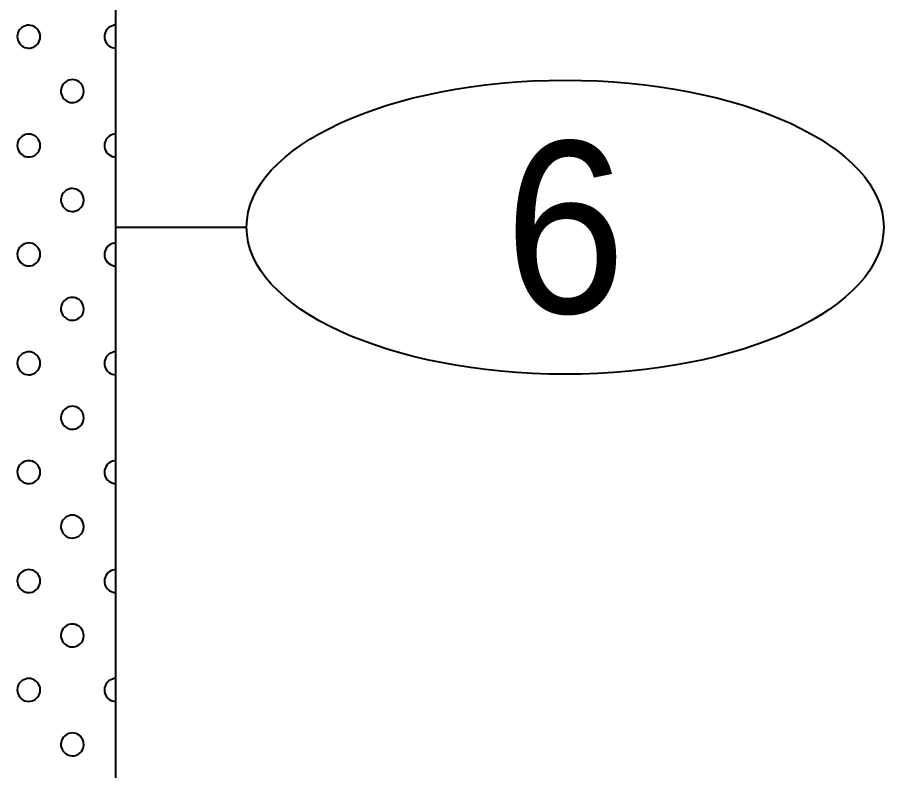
# Model space of a CAD drawing. Extents: x -76 to 974, y -1080 to -735.
# Drawn here: x 94.243 to 98.628, y -775.646 to -771.831 of the extents above; entities that cross this region are included whole.
import ezdxf
from ezdxf.enums import TextEntityAlignment as Align

# ---------------------------------------------------------------- set-up
doc = ezdxf.new("R2010")
doc.units = 0
doc.header["$LTSCALE"] = 0.36
doc.layers.add('27', color=7, linetype='Continuous', lineweight=40)

msp = doc.modelspace()

# ---------------------------------------------------------------- linework, layer by layer
at = {"layer": '27'}
for p, q in [((94.7415, -779.068), (94.7415, -771.7915)), ((94.7415, -772.894), (95.403, -772.894))]:
    msp.add_line(p, q, dxfattribs=at)
for points in [[(94.3585, -771.9293), (94.3578, -771.9203), (94.3557, -771.9115), (94.3522, -771.9031), (94.3475, -771.8954), (94.3417, -771.8885), (94.3348, -771.8826), (94.3271, -771.8778), (94.3188, -771.8743), (94.31, -771.8721), (94.301, -771.8713), (94.292, -771.8719), (94.2831, -771.8739), (94.2747, -771.8773), (94.267, -771.882), (94.26, -771.8877), (94.254, -771.8946), (94.2492, -771.9022), (94.2456, -771.9105), (94.2433, -771.9193), (94.2425, -771.9283), (94.243, -771.9373), (94.245, -771.9462), (94.2483, -771.9546), (94.2528, -771.9624), (94.2586, -771.9694), (94.2653, -771.9754), (94.2729, -771.9804), (94.2812, -771.984), (94.29, -771.9863), (94.299, -771.9873), (94.308, -771.9868), (94.3169, -771.985), (94.3253, -771.9817), (94.3332, -771.9772), (94.3402, -771.9716), (94.3463, -771.9649), (94.3513, -771.9573), (94.355, -771.949), (94.3574, -771.9403), (94.3584, -771.9313)], [(94.7415, -771.9872), (94.7415, -771.8713), (94.733, -771.8719), (94.7241, -771.8739), (94.7157, -771.8773), (94.708, -771.882), (94.701, -771.8877), (94.695, -771.8946), (94.6902, -771.9022), (94.6866, -771.9105), (94.6843, -771.9193), (94.6835, -771.9283), (94.684, -771.9373), (94.686, -771.9462), (94.6893, -771.9546), (94.6938, -771.9624), (94.6996, -771.9694), (94.7063, -771.9754), (94.7139, -771.9804), (94.7222, -771.984), (94.731, -771.9863), (94.74, -771.9873)], [(94.579, -772.2049), (94.5783, -772.1959), (94.5762, -772.1871), (94.5727, -772.1787), (94.568, -772.171), (94.5622, -772.1641), (94.5553, -772.1582), (94.5476, -772.1534), (94.5393, -772.1499), (94.5305, -772.1477), (94.5215, -772.1469), (94.5125, -772.1475), (94.5036, -772.1496), (94.4952, -772.1529), (94.4875, -772.1576), (94.4805, -772.1634), (94.4745, -772.1702), (94.4697, -772.1778), (94.4661, -772.1861), (94.4638, -772.1949), (94.463, -772.2039), (94.4635, -772.2129), (94.4655, -772.2218), (94.4688, -772.2302), (94.4733, -772.238), (94.4791, -772.245), (94.4858, -772.2511), (94.4934, -772.256), (94.5017, -772.2596), (94.5105, -772.262), (94.5195, -772.2629), (94.5285, -772.2624), (94.5374, -772.2606), (94.5458, -772.2574), (94.5537, -772.2528), (94.5607, -772.2472), (94.5668, -772.2405), (94.5718, -772.2329), (94.5755, -772.2247), (94.5779, -772.2159), (94.5789, -772.207)], [(94.3585, -772.4806), (94.3578, -772.4715), (94.3557, -772.4627), (94.3522, -772.4544), (94.3475, -772.4466), (94.3417, -772.4397), (94.3348, -772.4338), (94.3271, -772.429), (94.3188, -772.4255), (94.31, -772.4233), (94.301, -772.4225), (94.292, -772.4232), (94.2831, -772.4252), (94.2747, -772.4286), (94.267, -772.4332), (94.26, -772.439), (94.254, -772.4458), (94.2492, -772.4535), (94.2456, -772.4618), (94.2433, -772.4705), (94.2425, -772.4795), (94.243, -772.4886), (94.245, -772.4974), (94.2483, -772.5058), (94.2528, -772.5137), (94.2586, -772.5207), (94.2653, -772.5267), (94.2729, -772.5316), (94.2812, -772.5353), (94.29, -772.5376), (94.299, -772.5385), (94.308, -772.5381), (94.3169, -772.5362), (94.3253, -772.533), (94.3332, -772.5285), (94.3402, -772.5228), (94.3463, -772.5161), (94.3513, -772.5085), (94.355, -772.5003), (94.3574, -772.4916), (94.3584, -772.4826)], [(94.7415, -772.5385), (94.7415, -772.4226), (94.733, -772.4232), (94.7241, -772.4252), (94.7157, -772.4286), (94.708, -772.4332), (94.701, -772.439), (94.695, -772.4458), (94.6902, -772.4535), (94.6866, -772.4618), (94.6843, -772.4705), (94.6835, -772.4795), (94.684, -772.4886), (94.686, -772.4974), (94.6893, -772.5058), (94.6938, -772.5137), (94.6996, -772.5207), (94.7063, -772.5267), (94.7139, -772.5316), (94.7222, -772.5353), (94.731, -772.5376), (94.74, -772.5385)], [(94.579, -772.7562), (94.5783, -772.7472), (94.5762, -772.7383), (94.5727, -772.73), (94.568, -772.7222), (94.5622, -772.7153), (94.5553, -772.7094), (94.5476, -772.7047), (94.5393, -772.7011), (94.5305, -772.699), (94.5215, -772.6982), (94.5125, -772.6988), (94.5036, -772.7008), (94.4952, -772.7042), (94.4875, -772.7088), (94.4805, -772.7146), (94.4745, -772.7214), (94.4697, -772.7291), (94.4661, -772.7374), (94.4638, -772.7462), (94.463, -772.7552), (94.4635, -772.7642), (94.4655, -772.773), (94.4688, -772.7815), (94.4733, -772.7893), (94.4791, -772.7963), (94.4858, -772.8023), (94.4934, -772.8072), (94.5017, -772.8109), (94.5105, -772.8132), (94.5195, -772.8142), (94.5285, -772.8137), (94.5374, -772.8118), (94.5458, -772.8086), (94.5537, -772.8041), (94.5607, -772.7984), (94.5668, -772.7917), (94.5718, -772.7842), (94.5755, -772.7759), (94.5779, -772.7672), (94.5789, -772.7582)], [(94.3585, -773.0318), (94.3578, -773.0228), (94.3557, -773.014), (94.3522, -773.0056), (94.3475, -772.9979), (94.3417, -772.991), (94.3348, -772.9851), (94.3271, -772.9803), (94.3188, -772.9768), (94.31, -772.9746), (94.301, -772.9738), (94.292, -772.9744), (94.2831, -772.9764), (94.2747, -772.9798), (94.267, -772.9845), (94.26, -772.9902), (94.254, -772.9971), (94.2492, -773.0047), (94.2456, -773.013), (94.2433, -773.0218), (94.2425, -773.0308), (94.243, -773.0398), (94.245, -773.0487), (94.2483, -773.0571), (94.2528, -773.0649), (94.2586, -773.0719), (94.2653, -773.0779), (94.2729, -773.0829), (94.2812, -773.0865), (94.29, -773.0888), (94.299, -773.0898), (94.308, -773.0893), (94.3169, -773.0875), (94.3253, -773.0842), (94.3332, -773.0797), (94.3402, -773.0741), (94.3463, -773.0674), (94.3513, -773.0598), (94.355, -773.0515), (94.3574, -773.0428), (94.3584, -773.0338)], [(94.7415, -773.0897), (94.7415, -772.9738), (94.733, -772.9744), (94.7241, -772.9764), (94.7157, -772.9798), (94.708, -772.9845), (94.701, -772.9902), (94.695, -772.9971), (94.6902, -773.0047), (94.6866, -773.013), (94.6843, -773.0218), (94.6835, -773.0308), (94.684, -773.0398), (94.686, -773.0487), (94.6893, -773.0571), (94.6938, -773.0649), (94.6996, -773.0719), (94.7063, -773.0779), (94.7139, -773.0829), (94.7222, -773.0865), (94.731, -773.0888), (94.74, -773.0898)], [(94.579, -773.3074), (94.5783, -773.2984), (94.5762, -773.2896), (94.5727, -773.2812), (94.568, -773.2735), (94.5622, -773.2666), (94.5553, -773.2607), (94.5476, -773.2559), (94.5393, -773.2524), (94.5305, -773.2502), (94.5215, -773.2494), (94.5125, -773.25), (94.5036, -773.2521), (94.4952, -773.2554), (94.4875, -773.2601), (94.4805, -773.2659), (94.4745, -773.2727), (94.4697, -773.2803), (94.4661, -773.2886), (94.4638, -773.2974), (94.463, -773.3064), (94.4635, -773.3154), (94.4655, -773.3243), (94.4688, -773.3327), (94.4733, -773.3405), (94.4791, -773.3475), (94.4858, -773.3536), (94.4934, -773.3585), (94.5017, -773.3621), (94.5105, -773.3645), (94.5195, -773.3654), (94.5285, -773.3649), (94.5374, -773.3631), (94.5458, -773.3599), (94.5537, -773.3553), (94.5607, -773.3497), (94.5668, -773.343), (94.5718, -773.3354), (94.5755, -773.3272), (94.5779, -773.3184), (94.5789, -773.3095)], [(94.3585, -773.5831), (94.3578, -773.574), (94.3557, -773.5652), (94.3522, -773.5569), (94.3475, -773.5491), (94.3417, -773.5422), (94.3348, -773.5363), (94.3271, -773.5315), (94.3188, -773.528), (94.31, -773.5258), (94.301, -773.525), (94.292, -773.5257), (94.2831, -773.5277), (94.2747, -773.5311), (94.267, -773.5357), (94.26, -773.5415), (94.254, -773.5483), (94.2492, -773.556), (94.2456, -773.5643), (94.2433, -773.573), (94.2425, -773.582), (94.243, -773.5911), (94.245, -773.5999), (94.2483, -773.6083), (94.2528, -773.6162), (94.2586, -773.6232), (94.2653, -773.6292), (94.2729, -773.6341), (94.2812, -773.6378), (94.29, -773.6401), (94.299, -773.641), (94.308, -773.6406), (94.3169, -773.6387), (94.3253, -773.6355), (94.3332, -773.631), (94.3402, -773.6253), (94.3463, -773.6186), (94.3513, -773.611), (94.355, -773.6028), (94.3574, -773.5941), (94.3584, -773.5851)], [(94.7415, -773.641), (94.7415, -773.5251), (94.733, -773.5257), (94.7241, -773.5277), (94.7157, -773.5311), (94.708, -773.5357), (94.701, -773.5415), (94.695, -773.5483), (94.6902, -773.556), (94.6866, -773.5643), (94.6843, -773.573), (94.6835, -773.582), (94.684, -773.5911), (94.686, -773.5999), (94.6893, -773.6083), (94.6938, -773.6162), (94.6996, -773.6232), (94.7063, -773.6292), (94.7139, -773.6341), (94.7222, -773.6378), (94.731, -773.6401), (94.74, -773.641)], [(94.579, -773.8587), (94.5783, -773.8497), (94.5762, -773.8408), (94.5727, -773.8325), (94.568, -773.8247), (94.5622, -773.8178), (94.5553, -773.8119), (94.5476, -773.8072), (94.5393, -773.8036), (94.5305, -773.8015), (94.5215, -773.8007), (94.5125, -773.8013), (94.5036, -773.8033), (94.4952, -773.8067), (94.4875, -773.8113), (94.4805, -773.8171), (94.4745, -773.8239), (94.4697, -773.8316), (94.4661, -773.8399), (94.4638, -773.8487), (94.463, -773.8577), (94.4635, -773.8667), (94.4655, -773.8755), (94.4688, -773.884), (94.4733, -773.8918), (94.4791, -773.8988), (94.4858, -773.9048), (94.4934, -773.9097), (94.5017, -773.9134), (94.5105, -773.9157), (94.5195, -773.9167), (94.5285, -773.9162), (94.5374, -773.9143), (94.5458, -773.9111), (94.5537, -773.9066), (94.5607, -773.9009), (94.5668, -773.8942), (94.5718, -773.8867), (94.5755, -773.8784), (94.5779, -773.8697), (94.5789, -773.8607)], [(94.3585, -774.1343), (94.3578, -774.1253), (94.3557, -774.1165), (94.3522, -774.1081), (94.3475, -774.1004), (94.3417, -774.0935), (94.3348, -774.0876), (94.3271, -774.0828), (94.3188, -774.0793), (94.31, -774.0771), (94.301, -774.0763), (94.292, -774.0769), (94.2831, -774.0789), (94.2747, -774.0823), (94.267, -774.087), (94.26, -774.0927), (94.254, -774.0996), (94.2492, -774.1072), (94.2456, -774.1155), (94.2433, -774.1243), (94.2425, -774.1333), (94.243, -774.1423), (94.245, -774.1512), (94.2483, -774.1596), (94.2528, -774.1674), (94.2586, -774.1744), (94.2653, -774.1804), (94.2729, -774.1854), (94.2812, -774.189), (94.29, -774.1913), (94.299, -774.1923), (94.308, -774.1918), (94.3169, -774.19), (94.3253, -774.1867), (94.3332, -774.1822), (94.3402, -774.1766), (94.3463, -774.1699), (94.3513, -774.1623), (94.355, -774.154), (94.3574, -774.1453), (94.3584, -774.1363)], [(94.7415, -774.1922), (94.7415, -774.0763), (94.733, -774.0769), (94.7241, -774.0789), (94.7157, -774.0823), (94.708, -774.087), (94.701, -774.0927), (94.695, -774.0996), (94.6902, -774.1072), (94.6866, -774.1155), (94.6843, -774.1243), (94.6835, -774.1333), (94.684, -774.1423), (94.686, -774.1512), (94.6893, -774.1596), (94.6938, -774.1674), (94.6996, -774.1744), (94.7063, -774.1804), (94.7139, -774.1854), (94.7222, -774.189), (94.731, -774.1913), (94.74, -774.1923)], [(94.579, -774.4099), (94.5783, -774.4009), (94.5762, -774.3921), (94.5727, -774.3837), (94.568, -774.376), (94.5622, -774.3691), (94.5553, -774.3632), (94.5476, -774.3584), (94.5393, -774.3549), (94.5305, -774.3527), (94.5215, -774.3519), (94.5125, -774.3525), (94.5036, -774.3546), (94.4952, -774.3579), (94.4875, -774.3626), (94.4805, -774.3684), (94.4745, -774.3752), (94.4697, -774.3828), (94.4661, -774.3911), (94.4638, -774.3999), (94.463, -774.4089), (94.4635, -774.4179), (94.4655, -774.4268), (94.4688, -774.4352), (94.4733, -774.443), (94.4791, -774.45), (94.4858, -774.4561), (94.4934, -774.461), (94.5017, -774.4646), (94.5105, -774.467), (94.5195, -774.4679), (94.5285, -774.4674), (94.5374, -774.4656), (94.5458, -774.4624), (94.5537, -774.4578), (94.5607, -774.4522), (94.5668, -774.4455), (94.5718, -774.4379), (94.5755, -774.4297), (94.5779, -774.4209), (94.5789, -774.412)], [(94.3585, -774.6856), (94.3578, -774.6765), (94.3557, -774.6677), (94.3522, -774.6594), (94.3475, -774.6516), (94.3417, -774.6447), (94.3348, -774.6388), (94.3271, -774.634), (94.3188, -774.6305), (94.31, -774.6283), (94.301, -774.6275), (94.292, -774.6282), (94.2831, -774.6302), (94.2747, -774.6336), (94.267, -774.6382), (94.26, -774.644), (94.254, -774.6508), (94.2492, -774.6585), (94.2456, -774.6668), (94.2433, -774.6755), (94.2425, -774.6845), (94.243, -774.6936), (94.245, -774.7024), (94.2483, -774.7108), (94.2528, -774.7187), (94.2586, -774.7257), (94.2653, -774.7317), (94.2729, -774.7366), (94.2812, -774.7403), (94.29, -774.7426), (94.299, -774.7435), (94.308, -774.7431), (94.3169, -774.7412), (94.3253, -774.738), (94.3332, -774.7335), (94.3402, -774.7278), (94.3463, -774.7211), (94.3513, -774.7135), (94.355, -774.7053), (94.3574, -774.6966), (94.3584, -774.6876)], [(94.7415, -774.7435), (94.7415, -774.6276), (94.733, -774.6282), (94.7241, -774.6302), (94.7157, -774.6336), (94.708, -774.6382), (94.701, -774.644), (94.695, -774.6508), (94.6902, -774.6585), (94.6866, -774.6668), (94.6843, -774.6755), (94.6835, -774.6845), (94.684, -774.6936), (94.686, -774.7024), (94.6893, -774.7108), (94.6938, -774.7187), (94.6996, -774.7257), (94.7063, -774.7317), (94.7139, -774.7366), (94.7222, -774.7403), (94.731, -774.7426), (94.74, -774.7435)], [(94.579, -774.9612), (94.5783, -774.9522), (94.5762, -774.9433), (94.5727, -774.935), (94.568, -774.9272), (94.5622, -774.9203), (94.5553, -774.9144), (94.5476, -774.9097), (94.5393, -774.9061), (94.5305, -774.904), (94.5215, -774.9032), (94.5125, -774.9038), (94.5036, -774.9058), (94.4952, -774.9092), (94.4875, -774.9138), (94.4805, -774.9196), (94.4745, -774.9264), (94.4697, -774.9341), (94.4661, -774.9424), (94.4638, -774.9512), (94.463, -774.9602), (94.4635, -774.9692), (94.4655, -774.978), (94.4688, -774.9865), (94.4733, -774.9943), (94.4791, -775.0013), (94.4858, -775.0073), (94.4934, -775.0122), (94.5017, -775.0159), (94.5105, -775.0182), (94.5195, -775.0192), (94.5285, -775.0187), (94.5374, -775.0168), (94.5458, -775.0136), (94.5537, -775.0091), (94.5607, -775.0034), (94.5668, -774.9967), (94.5718, -774.9892), (94.5755, -774.9809), (94.5779, -774.9722), (94.5789, -774.9632)], [(94.3585, -775.2368), (94.3578, -775.2278), (94.3557, -775.219), (94.3522, -775.2106), (94.3475, -775.2029), (94.3417, -775.196), (94.3348, -775.1901), (94.3271, -775.1853), (94.3188, -775.1818), (94.31, -775.1796), (94.301, -775.1788), (94.292, -775.1794), (94.2831, -775.1814), (94.2747, -775.1848), (94.267, -775.1895), (94.26, -775.1952), (94.254, -775.2021), (94.2492, -775.2097), (94.2456, -775.218), (94.2433, -775.2268), (94.2425, -775.2358), (94.243, -775.2448), (94.245, -775.2537), (94.2483, -775.2621), (94.2528, -775.2699), (94.2586, -775.2769), (94.2653, -775.2829), (94.2729, -775.2879), (94.2812, -775.2915), (94.29, -775.2938), (94.299, -775.2948), (94.308, -775.2943), (94.3169, -775.2925), (94.3253, -775.2892), (94.3332, -775.2847), (94.3402, -775.2791), (94.3463, -775.2724), (94.3513, -775.2648), (94.355, -775.2565), (94.3574, -775.2478), (94.3584, -775.2388)], [(94.7415, -775.2947), (94.7415, -775.1788), (94.733, -775.1794), (94.7241, -775.1814), (94.7157, -775.1848), (94.708, -775.1895), (94.701, -775.1952), (94.695, -775.2021), (94.6902, -775.2097), (94.6866, -775.218), (94.6843, -775.2268), (94.6835, -775.2358), (94.684, -775.2448), (94.686, -775.2537), (94.6893, -775.2621), (94.6938, -775.2699), (94.6996, -775.2769), (94.7063, -775.2829), (94.7139, -775.2879), (94.7222, -775.2915), (94.731, -775.2938), (94.74, -775.2948)], [(94.579, -775.5124), (94.5783, -775.5034), (94.5762, -775.4946), (94.5727, -775.4862), (94.568, -775.4785), (94.5622, -775.4716), (94.5553, -775.4657), (94.5476, -775.4609), (94.5393, -775.4574), (94.5305, -775.4552), (94.5215, -775.4544), (94.5125, -775.455), (94.5036, -775.4571), (94.4952, -775.4604), (94.4875, -775.4651), (94.4805, -775.4709), (94.4745, -775.4777), (94.4697, -775.4853), (94.4661, -775.4936), (94.4638, -775.5024), (94.463, -775.5114), (94.4635, -775.5204), (94.4655, -775.5293), (94.4688, -775.5377), (94.4733, -775.5455), (94.4791, -775.5525), (94.4858, -775.5586), (94.4934, -775.5635), (94.5017, -775.5671), (94.5105, -775.5695), (94.5195, -775.5704), (94.5285, -775.5699), (94.5374, -775.5681), (94.5458, -775.5649), (94.5537, -775.5603), (94.5607, -775.5547), (94.5668, -775.548), (94.5718, -775.5404), (94.5755, -775.5322), (94.5779, -775.5234), (94.5789, -775.5145)]]:
    msp.add_lwpolyline(points, close=True, dxfattribs=at)
msp.add_ellipse((97.0154, -772.894), major_axis=(1.6124, 0), ratio=0.461538, dxfattribs=at)

# ---------------------------------------------------------------- texts
at = {"layer": '27', "width": 0.95}
msp.add_text('6', height=0.8682, dxfattribs=at).set_placement((97.0158, -773.3284), align=Align.CENTER)

doc.saveas('drawing.dxf')
